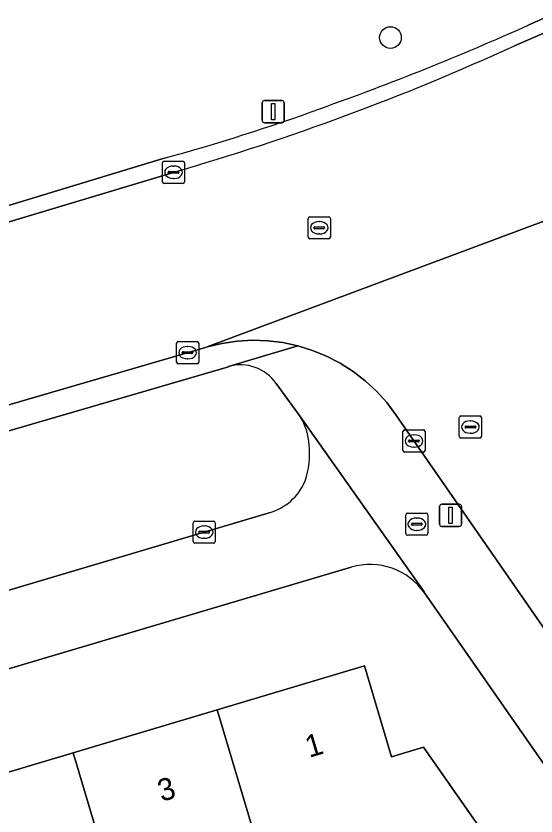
# Model space of a CAD drawing. Extents: x 159352 to 160617, y 385888 to 387323.
# Drawn here: x 159754.96 to 159778.47, y 386381.53 to 386417.7 of the extents above; entities that cross this region are included whole.
import ezdxf

# ---------------------------------------------------------------- set-up
doc = ezdxf.new("R2010")
doc.units = 0
for name, color, linetype in [('IMGEO_Boom', 7, 'Continuous'), ('IMGEO_Brandkraan', 7, 'Continuous'), ('IMGEO_Erf', 7, 'Continuous'), ('IMGEO_Groenvoorziening', 7, 'Continuous'), ('IMGEO_Kolk', 7, 'Continuous'), ('IMGEO_Lichtmast', 7, 'Continuous'), ('IMGEO_Pand', 7, 'Continuous'), ('IMGEO_Pand_nummerreeks', 7, 'Continuous'), ('IMGEO_Parkeervlak_open', 7, 'Continuous'), ('IMGEO_Rijbaan_lokaal_gesloten', 7, 'Continuous'), ('IMGEO_Rijbaan_lokaal_open', 7, 'Continuous'), ('IMGEO_Rioolput', 7, 'Continuous'), ('IMGEO_Voetpad_open', 7, 'Continuous')]:
    doc.layers.add(name, color=color, linetype=linetype)

msp = doc.modelspace()

# ---------------------------------------------------------------- linework, layer by layer
at = {"layer": 'IMGEO_Boom'}
msp.add_circle((159771.888, 386416.725), 0.489, dxfattribs=at)
at = {"layer": 'IMGEO_Brandkraan'}
for p, q in [((159772.654, 386395.222), (159773.506, 386395.222)), ((159772.579, 386394.296), (159772.579, 386395.148)), ((159773.067, 386395.002), (159773.092, 386395.002)), ((159773.58, 386395.148), (159773.58, 386394.296)), ((159772.838, 386394.716), (159772.838, 386394.728)), ((159773.276, 386394.679), (159772.878, 386394.679)), ((159772.881, 386394.765), (159773.279, 386394.765)), ((159773.322, 386394.728), (159773.322, 386394.716)), ((159773.506, 386394.222), (159772.654, 386394.222)), ((159773.09, 386394.442), (159773.065, 386394.442))]:
    msp.add_line(p, q, dxfattribs=at)
for points in [[(159772.654, 386395.222), (159773.506, 386395.222)], [(159772.579, 386394.296), (159772.579, 386395.148)], [(159773.58, 386395.148), (159773.58, 386394.296)], [(159773.506, 386394.222), (159772.654, 386394.222)]]:
    msp.add_lwpolyline(points, dxfattribs=at)
for centre, radius, start, end in [((159772.656, 386395.146), 0.0765, 91.552, 178.448), ((159772.656, 386395.146), 0.0765, 91.552, 178.448), ((159773.504, 386395.146), 0.0765, 1.552, 88.448), ((159773.504, 386395.146), 0.0765, 1.552, 88.448), ((159772.878, 386394.725), 0.0403, 85.8775, 175.7526), ((159772.875, 386394.715), 0.0366, 178.938, 274.7102), ((159773.279, 386394.722), 0.043, 264.8664, 352.4533), ((159773.283, 386394.727), 0.0386, 1.7309, 96.639), ((159772.656, 386394.298), 0.0765, 181.552, 268.448), ((159772.656, 386394.298), 0.0765, 181.552, 268.448), ((159773.504, 386394.298), 0.0765, 271.552, 358.448), ((159773.504, 386394.298), 0.0765, 271.552, 358.448)]:
    msp.add_arc(centre, radius, start, end, dxfattribs=at)
for centre, major_axis, ratio, start_param, end_param in [((159773.066, 386394.722), (-0.387, 0.002), 0.722429, 4.712389, 7.853982), ((159773.091, 386394.722), (-0.39, 0.002), 0.717154, 1.570796, 4.712389)]:
    msp.add_ellipse(centre, major_axis=major_axis, ratio=ratio, start_param=start_param, end_param=end_param, dxfattribs=at)
at = {"layer": 'IMGEO_Erf'}
for points in [[(159770.115, 386392.78), (159730.028, 386380.895), (159731.34, 386376.558), (159737.998, 386378.548), (159744.511, 386380.494), (159751.025, 386382.441), (159757.538, 386384.388), (159764.051, 386386.334)], [(159764.051, 386386.334), (159770.708, 386388.324), (159771.938, 386384.207), (159773.381, 386384.639), (159782.695, 386371.311), (159785.983, 386373.605), (159773.422, 386391.613)]]:
    msp.add_lwpolyline(points, dxfattribs=at)
msp.add_arc((159770.959, 386389.901), 3, 34.7936, 106.3318, dxfattribs=at)
at = {"layer": 'IMGEO_Groenvoorziening'}
for points in [[(159764.565, 386401.845), (159749.412, 386397.417), (159751.379, 386390.774), (159766.397, 386395.235)], [(159767.812, 386399.585), (159766.724, 386401.08)]]:
    msp.add_lwpolyline(points, dxfattribs=at)
for centre, radius, start, end in [((159765.119, 386399.981), 1.945, 34.4187, 106.5597), ((159765.492, 386398.17), 2.717, 2.8404, 31.3776), ((159764.62, 386397.871), 3.612, 340.6924, 6.8977), ((159765.731, 386397.633), 2.489, 285.5224, 337.4039)]:
    msp.add_arc(centre, radius, start, end, dxfattribs=at)
at = {"layer": 'IMGEO_Kolk'}
for p, q in [((159761.656, 386411.134), (159762.508, 386411.134)), ((159761.581, 386410.208), (159761.581, 386411.06)), ((159762.069, 386410.914), (159762.094, 386410.914)), ((159762.582, 386411.06), (159762.582, 386410.208)), ((159761.84, 386410.628), (159761.84, 386410.64)), ((159762.278, 386410.591), (159761.88, 386410.591)), ((159761.883, 386410.677), (159762.281, 386410.677)), ((159762.324, 386410.64), (159762.324, 386410.628)), ((159762.508, 386410.134), (159761.656, 386410.134)), ((159762.092, 386410.354), (159762.067, 386410.354)), ((159762.216, 386402.053), (159762.216, 386402.905)), ((159762.291, 386402.979), (159763.143, 386402.979)), ((159763.217, 386402.905), (159763.217, 386402.053)), ((159762.475, 386402.473), (159762.475, 386402.485)), ((159762.913, 386402.436), (159762.515, 386402.436)), ((159762.518, 386402.522), (159762.916, 386402.522)), ((159762.704, 386402.759), (159762.729, 386402.759)), ((159762.959, 386402.485), (159762.959, 386402.473)), ((159762.727, 386402.199), (159762.702, 386402.199)), ((159763.143, 386401.979), (159762.291, 386401.979)), ((159772.45, 386398.059), (159772.45, 386398.911)), ((159772.525, 386398.985), (159773.377, 386398.985)), ((159773.451, 386398.911), (159773.451, 386398.059)), ((159772.709, 386398.479), (159772.709, 386398.491)), ((159772.752, 386398.528), (159773.15, 386398.528)), ((159772.938, 386398.765), (159772.963, 386398.765)), ((159773.193, 386398.491), (159773.193, 386398.479)), ((159773.147, 386398.442), (159772.749, 386398.442)), ((159772.961, 386398.205), (159772.936, 386398.205)), ((159773.377, 386397.985), (159772.525, 386397.985)), ((159763.043, 386394.865), (159763.895, 386394.865)), ((159762.968, 386393.939), (159762.968, 386394.791)), ((159763.456, 386394.645), (159763.481, 386394.645)), ((159763.969, 386394.791), (159763.969, 386393.939)), ((159763.227, 386394.359), (159763.227, 386394.371)), ((159763.665, 386394.322), (159763.267, 386394.322)), ((159763.27, 386394.408), (159763.668, 386394.408)), ((159763.711, 386394.371), (159763.711, 386394.359)), ((159763.895, 386393.865), (159763.043, 386393.865)), ((159763.479, 386394.085), (159763.454, 386394.085))]:
    msp.add_line(p, q, dxfattribs=at)
for points in [[(159761.656, 386411.134), (159762.508, 386411.134)], [(159761.581, 386410.208), (159761.581, 386411.06)], [(159762.582, 386411.06), (159762.582, 386410.208)], [(159762.508, 386410.134), (159761.656, 386410.134)], [(159762.216, 386402.053), (159762.216, 386402.905)], [(159762.291, 386402.979), (159763.143, 386402.979)], [(159763.217, 386402.905), (159763.217, 386402.053)], [(159763.143, 386401.979), (159762.291, 386401.979)], [(159772.45, 386398.059), (159772.45, 386398.911)], [(159772.525, 386398.985), (159773.377, 386398.985)], [(159773.451, 386398.911), (159773.451, 386398.059)], [(159773.377, 386397.985), (159772.525, 386397.985)], [(159763.043, 386394.865), (159763.895, 386394.865)], [(159762.968, 386393.939), (159762.968, 386394.791)], [(159763.969, 386394.791), (159763.969, 386393.939)], [(159763.895, 386393.865), (159763.043, 386393.865)]]:
    msp.add_lwpolyline(points, dxfattribs=at)
for centre, radius, start, end in [((159761.658, 386411.058), 0.0765, 91.552, 178.448), ((159761.658, 386411.058), 0.0765, 91.552, 178.448), ((159762.506, 386411.058), 0.0765, 1.552, 88.448), ((159762.506, 386411.058), 0.0765, 1.552, 88.448), ((159761.88, 386410.637), 0.0403, 85.8775, 175.7526), ((159761.877, 386410.627), 0.0366, 178.938, 274.7102), ((159762.281, 386410.634), 0.043, 264.8664, 352.4533), ((159762.285, 386410.639), 0.0386, 1.7309, 96.639), ((159761.658, 386410.21), 0.0765, 181.552, 268.448), ((159761.658, 386410.21), 0.0765, 181.552, 268.448), ((159762.506, 386410.21), 0.0765, 271.552, 358.448), ((159762.506, 386410.21), 0.0765, 271.552, 358.448), ((159762.293, 386402.903), 0.0765, 91.552, 178.448), ((159762.293, 386402.903), 0.0765, 91.552, 178.448), ((159763.141, 386402.903), 0.0765, 1.552, 88.448), ((159763.141, 386402.903), 0.0765, 1.552, 88.448), ((159762.515, 386402.482), 0.0403, 85.8775, 175.7526), ((159762.512, 386402.472), 0.0366, 178.938, 274.7102), ((159762.916, 386402.479), 0.043, 264.8664, 352.4533), ((159762.92, 386402.484), 0.0386, 1.7309, 96.639), ((159762.293, 386402.055), 0.0765, 181.552, 268.448), ((159762.293, 386402.055), 0.0765, 181.552, 268.448), ((159763.141, 386402.055), 0.0765, 271.552, 358.448), ((159763.141, 386402.055), 0.0765, 271.552, 358.448), ((159772.527, 386398.909), 0.0765, 91.552, 178.448), ((159772.527, 386398.909), 0.0765, 91.552, 178.448), ((159773.375, 386398.909), 0.0765, 1.552, 88.448), ((159773.375, 386398.909), 0.0765, 1.552, 88.448), ((159772.749, 386398.488), 0.0403, 85.8775, 175.7526), ((159772.746, 386398.478), 0.0366, 178.938, 274.7102), ((159773.15, 386398.485), 0.043, 264.8664, 352.4533), ((159773.154, 386398.49), 0.0386, 1.7309, 96.639), ((159772.527, 386398.061), 0.0765, 181.552, 268.448), ((159772.527, 386398.061), 0.0765, 181.552, 268.448), ((159773.375, 386398.061), 0.0765, 271.552, 358.448), ((159773.375, 386398.061), 0.0765, 271.552, 358.448), ((159763.045, 386394.789), 0.0765, 91.552, 178.448), ((159763.045, 386394.789), 0.0765, 91.552, 178.448), ((159763.893, 386394.789), 0.0765, 1.552, 88.448), ((159763.893, 386394.789), 0.0765, 1.552, 88.448), ((159763.267, 386394.368), 0.0403, 85.8775, 175.7526), ((159763.264, 386394.358), 0.0366, 178.938, 274.7102), ((159763.668, 386394.365), 0.043, 264.8664, 352.4533), ((159763.672, 386394.37), 0.0386, 1.7309, 96.639), ((159763.045, 386393.941), 0.0765, 181.552, 268.448), ((159763.045, 386393.941), 0.0765, 181.552, 268.448), ((159763.893, 386393.941), 0.0765, 271.552, 358.448), ((159763.893, 386393.941), 0.0765, 271.552, 358.448)]:
    msp.add_arc(centre, radius, start, end, dxfattribs=at)
for centre, major_axis, ratio, start_param, end_param in [((159762.068, 386410.634), (-0.387, 0.002), 0.722429, 4.712389, 7.853982), ((159762.093, 386410.634), (-0.39, 0.002), 0.717154, 1.570796, 4.712389), ((159762.703, 386402.479), (-0.387, 0.002), 0.722429, 4.712389, 7.853982), ((159762.728, 386402.479), (-0.39, 0.002), 0.717154, 1.570796, 4.712389), ((159772.937, 386398.485), (-0.387, 0.002), 0.722429, 4.712389, 7.853982), ((159772.962, 386398.485), (-0.39, 0.002), 0.717154, 1.570796, 4.712389), ((159763.455, 386394.365), (-0.387, 0.002), 0.722429, 4.712389, 7.853982), ((159763.48, 386394.365), (-0.39, 0.002), 0.717154, 1.570796, 4.712389)]:
    msp.add_ellipse(centre, major_axis=major_axis, ratio=ratio, start_param=start_param, end_param=end_param, dxfattribs=at)
at = {"layer": 'IMGEO_Lichtmast'}
for p, q in [((159766.09, 386412.976), (159766.09, 386413.776)), ((159766.09, 386413.776), (159766.09, 386412.976)), ((159766.19, 386413.876), (159766.98, 386413.876)), ((159766.98, 386413.876), (159766.19, 386413.876)), ((159767.08, 386413.776), (159767.08, 386412.976)), ((159767.08, 386412.976), (159767.08, 386413.776)), ((159766.98, 386412.876), (159766.19, 386412.876)), ((159766.19, 386412.876), (159766.98, 386412.876)), ((159774.21, 386395.623), (159775, 386395.623)), ((159775, 386395.623), (159774.21, 386395.623)), ((159774.11, 386394.723), (159774.11, 386395.523)), ((159774.11, 386395.523), (159774.11, 386394.723)), ((159775.1, 386395.523), (159775.1, 386394.723)), ((159775.1, 386394.723), (159775.1, 386395.523)), ((159775, 386394.623), (159774.21, 386394.623)), ((159774.21, 386394.623), (159775, 386394.623))]:
    msp.add_line(p, q, dxfattribs=at)
for points in [[(159766.51, 386413.751), (159766.66, 386413.751), (159766.66, 386413.001), (159766.51, 386413.001), (159766.51, 386413.751)], [(159774.53, 386395.498), (159774.68, 386395.498), (159774.68, 386394.748), (159774.53, 386394.748), (159774.53, 386395.498)]]:
    msp.add_lwpolyline(points, dxfattribs=at)
for centre, start, end in [((159766.19, 386413.776), 90, 180), ((159766.19, 386413.776), 90, 180), ((159766.98, 386413.776), 0, 90), ((159766.98, 386413.776), 360, 90), ((159766.19, 386412.976), 180, 270), ((159766.19, 386412.976), 180, 270), ((159766.98, 386412.976), 270, 0), ((159766.98, 386412.976), 270, 0), ((159774.21, 386395.523), 90, 180), ((159774.21, 386395.523), 90, 180), ((159775, 386395.523), 0, 90), ((159775, 386395.523), 360, 90), ((159774.21, 386394.723), 180, 270), ((159774.21, 386394.723), 180, 270), ((159775, 386394.723), 270, 0), ((159775, 386394.723), 270, 0)]:
    msp.add_arc(centre, 0.1, start, end, dxfattribs=at)
at = {"layer": 'IMGEO_Pand'}
for points in [[(159766.182, 386379.195), (159772.522, 386381.09), (159775.37, 386371.561), (159774.705, 386370.856), (159777.015, 386367.477), (159778.551, 386368.514), (159782.695, 386371.311), (159773.381, 386384.639), (159771.938, 386384.207), (159770.708, 386388.324), (159764.051, 386386.334)], [(159764.051, 386386.334), (159757.538, 386384.388), (159759.669, 386377.249), (159760.638, 386374.003), (159767.151, 386375.948), (159766.182, 386379.195)], [(159757.538, 386384.388), (159751.025, 386382.441), (159753.156, 386375.302), (159759.669, 386377.249)]]:
    msp.add_lwpolyline(points, close=True, dxfattribs=at)
at = {"layer": 'IMGEO_Parkeervlak_open'}
for points in [[(159778.141, 386417.294), (159784.347, 386420.037), (159794.516, 386424.524)], [(159742.365, 386405.454), (159750.648, 386407.929), (159761.652, 386411.273)]]:
    msp.add_lwpolyline(points, dxfattribs=at)
for centre, radius, start, end in [((159726.358, 386532.872), 126.648, 289.54852, 294.1341), ((159739.478, 386493.316), 84.987, 285.12438, 290.13646)]:
    msp.add_arc(centre, radius, start, end, dxfattribs=at)
at = {"layer": 'IMGEO_Rijbaan_lokaal_gesloten'}
for points in [[(159783.34, 386410.105), (159801.996, 386418.316), (159810.686, 386422.123), (159815.707, 386424.299), (159812.575, 386431.59), (159807.487, 386429.35), (159802.45, 386427.311), (159795.842, 386424.384), (159792.901, 386423.081), (159777.498, 386416.357)], [(159762.079, 386410.632), (159742.297, 386404.679)], [(159745.215, 386397.375), (159763.529, 386402.717), (159763.595, 386402.736), (159783.34, 386410.105)], [(159783.34, 386410.105), (159763.595, 386402.736), (159764.268, 386402.898), (159764.953, 386402.999), (159765.644, 386403.039), (159766.337, 386403.017), (159767.024, 386402.933), (159767.701, 386402.788), (159768.362, 386402.582), (159769.003, 386402.319), (159769.617, 386402), (159770.2, 386401.627), (159770.748, 386401.203), (159771.256, 386400.732), (159771.719, 386400.218), (159772.135, 386399.664), (159786.274, 386379.271)]]:
    msp.add_lwpolyline(points, dxfattribs=at)
msp.add_arc((159731.051, 386517.826), 111.594, 286.14356, 294.59587, dxfattribs=at)
at = {"layer": 'IMGEO_Rijbaan_lokaal_open'}
for points in [[(159777.498, 386416.357), (159792.901, 386423.081), (159795.842, 386424.384), (159795.131, 386424.326), (159794.516, 386424.524), (159784.347, 386420.037), (159778.141, 386417.294)], [(159761.652, 386411.273), (159750.648, 386407.929), (159742.365, 386405.454)], [(159742.297, 386404.679), (159762.079, 386410.632)]]:
    msp.add_lwpolyline(points, dxfattribs=at)
for centre, radius, start, end in [((159726.358, 386532.872), 126.648, 289.54852, 294.1341), ((159731.051, 386517.826), 111.594, 286.14356, 294.59587), ((159739.478, 386493.316), 84.987, 285.12438, 290.13646)]:
    msp.add_arc(centre, radius, start, end, dxfattribs=at)
at = {"layer": 'IMGEO_Rioolput'}
for p, q in [((159768.244, 386408.626), (159769.096, 386408.626)), ((159768.169, 386407.7), (159768.169, 386408.552)), ((159768.657, 386408.406), (159768.682, 386408.406)), ((159769.17, 386408.552), (159769.17, 386407.7)), ((159768.428, 386408.12), (159768.428, 386408.132)), ((159768.866, 386408.083), (159768.468, 386408.083)), ((159768.471, 386408.169), (159768.869, 386408.169)), ((159768.912, 386408.132), (159768.912, 386408.12)), ((159769.096, 386407.626), (159768.244, 386407.626)), ((159768.68, 386407.846), (159768.655, 386407.846)), ((159775.001, 386398.69), (159775.001, 386399.542)), ((159775.076, 386399.616), (159775.928, 386399.616)), ((159776.002, 386399.542), (159776.002, 386398.69)), ((159775.489, 386399.396), (159775.514, 386399.396)), ((159775.26, 386399.11), (159775.26, 386399.122)), ((159775.698, 386399.073), (159775.3, 386399.073)), ((159775.303, 386399.159), (159775.701, 386399.159)), ((159775.512, 386398.836), (159775.487, 386398.836)), ((159775.744, 386399.122), (159775.744, 386399.11)), ((159775.928, 386398.616), (159775.076, 386398.616))]:
    msp.add_line(p, q, dxfattribs=at)
for points in [[(159768.244, 386408.626), (159769.096, 386408.626)], [(159768.169, 386407.7), (159768.169, 386408.552)], [(159769.17, 386408.552), (159769.17, 386407.7)], [(159769.096, 386407.626), (159768.244, 386407.626)], [(159775.001, 386398.69), (159775.001, 386399.542)], [(159775.076, 386399.616), (159775.928, 386399.616)], [(159776.002, 386399.542), (159776.002, 386398.69)], [(159775.928, 386398.616), (159775.076, 386398.616)]]:
    msp.add_lwpolyline(points, dxfattribs=at)
for centre, radius, start, end in [((159768.246, 386408.55), 0.0765, 91.552, 178.448), ((159768.246, 386408.55), 0.0765, 91.552, 178.448), ((159769.094, 386408.55), 0.0765, 1.552, 88.448), ((159769.094, 386408.55), 0.0765, 1.552, 88.448), ((159768.468, 386408.129), 0.0403, 85.8775, 175.7526), ((159768.465, 386408.119), 0.0366, 178.938, 274.7102), ((159768.869, 386408.126), 0.043, 264.8664, 352.4533), ((159768.873, 386408.131), 0.0386, 1.7309, 96.639), ((159768.246, 386407.702), 0.0765, 181.552, 268.448), ((159768.246, 386407.702), 0.0765, 181.552, 268.448), ((159769.094, 386407.702), 0.0765, 271.552, 358.448), ((159769.094, 386407.702), 0.0765, 271.552, 358.448), ((159775.078, 386399.54), 0.0765, 91.552, 178.448), ((159775.078, 386399.54), 0.0765, 91.552, 178.448), ((159775.926, 386399.54), 0.0765, 1.552, 88.448), ((159775.926, 386399.54), 0.0765, 1.552, 88.448), ((159775.3, 386399.119), 0.0403, 85.8775, 175.7526), ((159775.297, 386399.109), 0.0366, 178.938, 274.7102), ((159775.701, 386399.116), 0.043, 264.8664, 352.4533), ((159775.705, 386399.121), 0.0386, 1.7309, 96.639), ((159775.078, 386398.692), 0.0765, 181.552, 268.448), ((159775.078, 386398.692), 0.0765, 181.552, 268.448), ((159775.926, 386398.692), 0.0765, 271.552, 358.448), ((159775.926, 386398.692), 0.0765, 271.552, 358.448)]:
    msp.add_arc(centre, radius, start, end, dxfattribs=at)
for centre, major_axis, ratio, start_param, end_param in [((159768.656, 386408.126), (-0.387, 0.002), 0.722429, 4.712389, 7.853982), ((159768.681, 386408.126), (-0.39, 0.002), 0.717154, 1.570796, 4.712389), ((159775.488, 386399.116), (-0.387, 0.002), 0.722429, 4.712389, 7.853982), ((159775.513, 386399.116), (-0.39, 0.002), 0.717154, 1.570796, 4.712389)]:
    msp.add_ellipse(centre, major_axis=major_axis, ratio=ratio, start_param=start_param, end_param=end_param, dxfattribs=at)
at = {"layer": 'IMGEO_Voetpad_open'}
for points in [[(159696.755, 386440.037), (159700.029, 386435.875), (159700.074, 386435.88), (159703.042, 386430.628), (159725.05, 386379.518), (159730.028, 386380.895), (159770.115, 386392.78)], [(159764.565, 386401.845), (159764.562, 386401.86), (159767.701, 386402.788), (159767.024, 386402.933), (159766.337, 386403.017), (159765.644, 386403.039), (159764.953, 386402.999), (159764.268, 386402.898), (159763.595, 386402.736), (159763.529, 386402.717), (159745.215, 386397.375)], [(159806.321, 386350.42), (159790.721, 386372.862), (159787.552, 386371.356), (159786.32, 386373.122), (159788.78, 386375.657), (159788.514, 386376.04), (159787.659, 386375.447), (159785.419, 386378.678), (159786.274, 386379.271), (159772.135, 386399.664), (159771.719, 386400.218), (159771.256, 386400.732), (159770.748, 386401.203), (159770.2, 386401.627), (159769.617, 386402), (159769.003, 386402.319), (159768.362, 386402.582), (159767.701, 386402.788), (159764.562, 386401.86), (159764.565, 386401.845)], [(159744.319, 386395.743), (159747.736, 386396.756), (159749.412, 386397.417), (159764.565, 386401.845)], [(159766.724, 386401.08), (159767.812, 386399.585), (159773.415, 386391.664), (159773.422, 386391.613), (159785.983, 386373.605)], [(159773.422, 386391.613), (159773.415, 386391.664), (159767.812, 386399.585)], [(159766.397, 386395.235), (159751.379, 386390.774), (159749.737, 386390.293), (159729.055, 386384.112), (159727.147, 386384.7)]]:
    msp.add_lwpolyline(points, dxfattribs=at)
for centre, radius, start, end in [((159765.119, 386399.981), 1.945, 34.4187, 106.5597), ((159765.492, 386398.17), 2.717, 2.8404, 31.3776), ((159764.62, 386397.871), 3.612, 340.6924, 6.8977), ((159765.731, 386397.633), 2.489, 285.5224, 337.4039), ((159770.959, 386389.901), 3, 34.7936, 106.3318)]:
    msp.add_arc(centre, radius, start, end, dxfattribs=at)

# ---------------------------------------------------------------- texts
at = {"layer": 'IMGEO_Pand_nummerreeks'}
for s, rotation, p in [('1', 16.6399, (159768.212, 386384.155)), ('3', 16.6387, (159761.541, 386382.161))]:
    msp.add_text(s, height=1, rotation=rotation, dxfattribs=at).set_placement(p)

doc.saveas('drawing.dxf')
